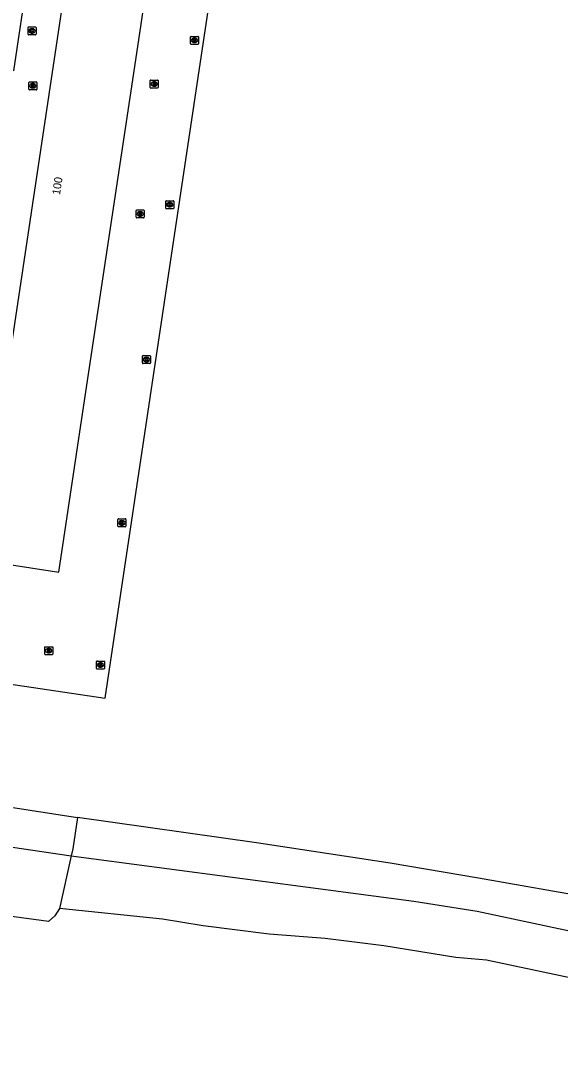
# Model space of a CAD drawing. Extents: x 164150 to 165261, y 382513 to 383432.
# Drawn here: x 164889.3 to 164956.7, y 382587.8 to 382717.7 of the extents above; entities that cross this region are included whole.
import ezdxf

# ---------------------------------------------------------------- set-up
doc = ezdxf.new("R2010")
doc.units = 0
for name, color, linetype in [('IMGEO_Brandkraan', 7, 'Continuous'), ('IMGEO_Groenvoorziening', 7, 'Continuous'), ('IMGEO_Hek', 7, 'Continuous'), ('IMGEO_Kolk', 7, 'Continuous'), ('IMGEO_Pand', 7, 'Continuous'), ('IMGEO_Pand_nummerreeks', 7, 'Continuous'), ('IMGEO_Rijbaan_lokaal_onverhard', 7, 'Continuous'), ('IMGEO_Rioolput', 7, 'Continuous'), ('IMGEO_Voetpad_open', 7, 'Continuous'), ('IMGEO_Waterloop', 7, 'Continuous')]:
    doc.layers.add(name, color=color, linetype=linetype)

msp = doc.modelspace()

# ---------------------------------------------------------------- linework, layer by layer
at = {"layer": 'IMGEO_Brandkraan'}
for p, q in [((164905.51, 382709.38), (164905.51, 382710.23)), ((164905.58, 382710.3), (164906.44, 382710.3)), ((164906.02, 382709.52), (164905.99, 382709.52)), ((164906, 382710.08), (164906.02, 382710.08)), ((164906.51, 382710.23), (164906.51, 382709.38)), ((164906.44, 382709.3), (164905.58, 382709.3))]:
    msp.add_line(p, q, dxfattribs=at)
for points in [[(164905.51, 382709.38), (164905.51, 382710.23)], [(164905.58, 382710.3), (164906.44, 382710.3)], [(164905.86, 382710), (164905.86, 382709.6), (164906.07, 382709.6)], [(164906.09, 382710), (164905.86, 382710)], [(164906.03, 382709.92), (164905.98, 382709.92), (164905.98, 382709.85)], [(164905.98, 382709.85), (164906.03, 382709.85)], [(164906.04, 382709.77), (164905.98, 382709.77), (164905.98, 382709.69)], [(164905.98, 382709.69), (164906.04, 382709.69)], [(164906.51, 382710.23), (164906.51, 382709.38)], [(164906.44, 382709.3), (164905.58, 382709.3)]]:
    msp.add_lwpolyline(points, dxfattribs=at)
for centre, radius, start, end in [((164905.58, 382710.23), 0.0765, 91.552, 178.448), ((164905.58, 382710.23), 0.0765, 91.552, 178.448), ((164906.04, 382709.88), 0.0379, 267.8285, 90.9355), ((164906.04, 382709.73), 0.0404, 269.8759, 90.5077), ((164906.07, 382709.85), 0.251, 268.6676, 293.5347), ((164906.09, 382709.86), 0.145, 59.4692, 91.5367), ((164906.12, 382709.9), 0.0922, 285.5137, 58.1501), ((164906.12, 382709.71), 0.105, 301.3115, 78.989), ((164906.43, 382710.23), 0.0765, 1.552, 88.448), ((164906.43, 382710.23), 0.0765, 1.552, 88.448), ((164905.58, 382709.38), 0.0765, 181.552, 268.448), ((164905.58, 382709.38), 0.0765, 181.552, 268.448), ((164906.43, 382709.38), 0.0765, 271.552, 358.448), ((164906.43, 382709.38), 0.0765, 271.552, 358.448)]:
    msp.add_arc(centre, radius, start, end, dxfattribs=at)
for centre, major_axis, ratio, start_param, end_param in [((164906, 382709.8), (-0.387, 0.002), 0.722429, 4.712389, 7.853982), ((164906.02, 382709.8), (-0.39, 0.002), 0.717154, 1.570796, 4.712389)]:
    msp.add_ellipse(centre, major_axis=major_axis, ratio=ratio, start_param=start_param, end_param=end_param, dxfattribs=at)
at = {"layer": 'IMGEO_Groenvoorziening'}
msp.add_lwpolyline([(164895.63, 382613.37), (164894.18, 382606.8)], dxfattribs=at)
at = {"layer": 'IMGEO_Hek'}
msp.add_lwpolyline([(164899.18, 382783.45), (164888.42, 382711.46), (164849.17, 382717.34)], dxfattribs=at)
at = {"layer": 'IMGEO_Kolk'}
for p, q in [((164890.25, 382716.02), (164890.25, 382716.87)), ((164890.32, 382716.94), (164891.18, 382716.94)), ((164891.18, 382715.94), (164890.32, 382715.94)), ((164890.76, 382716.16), (164890.73, 382716.16)), ((164890.74, 382716.72), (164890.76, 382716.72)), ((164891.25, 382716.87), (164891.25, 382716.02)), ((164910.55, 382714.83), (164910.55, 382715.68)), ((164910.62, 382715.76), (164911.48, 382715.76)), ((164911.48, 382714.76), (164910.62, 382714.76)), ((164911.06, 382714.98), (164911.03, 382714.98)), ((164911.04, 382715.54), (164911.06, 382715.54)), ((164911.55, 382715.68), (164911.55, 382714.83)), ((164907.46, 382694.3), (164907.46, 382695.15)), ((164907.53, 382695.23), (164908.38, 382695.23)), ((164908.46, 382695.15), (164908.46, 382694.3)), ((164908.38, 382694.23), (164907.53, 382694.23)), ((164907.94, 382695.01), (164907.97, 382695.01)), ((164907.97, 382694.45), (164907.94, 382694.45)), ((164904.55, 382674.96), (164904.55, 382675.81)), ((164904.62, 382675.88), (164905.47, 382675.88)), ((164905.03, 382675.66), (164905.06, 382675.66)), ((164905.55, 382675.81), (164905.55, 382674.96)), ((164905.47, 382674.88), (164904.62, 382674.88)), ((164905.06, 382675.1), (164905.03, 382675.1)), ((164901.48, 382654.55), (164901.48, 382655.41)), ((164901.55, 382655.48), (164902.41, 382655.48)), ((164901.97, 382655.26), (164901.99, 382655.26)), ((164902.48, 382655.41), (164902.48, 382654.55)), ((164902.41, 382654.48), (164901.55, 382654.48)), ((164901.99, 382654.7), (164901.96, 382654.7)), ((164898.8, 382636.8), (164898.8, 382637.65)), ((164898.88, 382637.72), (164899.73, 382637.72)), ((164899.73, 382636.72), (164898.88, 382636.72)), ((164899.29, 382637.5), (164899.32, 382637.5)), ((164899.31, 382636.94), (164899.29, 382636.94)), ((164899.8, 382637.65), (164899.8, 382636.8))]:
    msp.add_line(p, q, dxfattribs=at)
for points in [[(164890.25, 382716.02), (164890.25, 382716.87)], [(164890.32, 382716.94), (164891.18, 382716.94)], [(164891.18, 382715.94), (164890.32, 382715.94)], [(164890.57, 382716.64), (164890.69, 382716.64), (164890.69, 382716.49), (164890.82, 382716.64), (164890.99, 382716.64), (164890.84, 382716.49), (164890.99, 382716.24), (164890.84, 382716.24), (164890.76, 382716.41), (164890.69, 382716.34), (164890.69, 382716.24), (164890.57, 382716.24), (164890.57, 382716.64)], [(164891.25, 382716.87), (164891.25, 382716.02)], [(164910.55, 382714.83), (164910.55, 382715.68)], [(164910.62, 382715.76), (164911.48, 382715.76)], [(164911.48, 382714.76), (164910.62, 382714.76)], [(164910.87, 382715.46), (164910.99, 382715.46), (164910.99, 382715.3), (164911.12, 382715.46), (164911.29, 382715.46), (164911.14, 382715.31), (164911.29, 382715.06), (164911.14, 382715.06), (164911.06, 382715.22), (164910.99, 382715.15), (164910.99, 382715.06), (164910.87, 382715.06), (164910.87, 382715.46)], [(164911.55, 382715.68), (164911.55, 382714.83)], [(164907.46, 382694.3), (164907.46, 382695.15)], [(164907.53, 382695.23), (164908.38, 382695.23)], [(164908.46, 382695.15), (164908.46, 382694.3)], [(164908.38, 382694.23), (164907.53, 382694.23)], [(164907.78, 382694.93), (164907.9, 382694.93), (164907.9, 382694.78), (164908.03, 382694.93), (164908.19, 382694.93), (164908.05, 382694.78), (164908.2, 382694.53), (164908.05, 382694.53), (164907.96, 382694.69), (164907.9, 382694.63), (164907.9, 382694.53), (164907.78, 382694.53), (164907.78, 382694.93)], [(164904.55, 382674.96), (164904.55, 382675.81)], [(164904.62, 382675.88), (164905.47, 382675.88)], [(164905.55, 382675.81), (164905.55, 382674.96)], [(164905.47, 382674.88), (164904.62, 382674.88)], [(164904.87, 382675.58), (164904.99, 382675.58), (164904.99, 382675.43), (164905.12, 382675.58), (164905.28, 382675.58), (164905.14, 382675.43), (164905.29, 382675.18), (164905.14, 382675.18), (164905.05, 382675.35), (164904.99, 382675.28), (164904.99, 382675.18), (164904.87, 382675.18), (164904.87, 382675.58)], [(164901.48, 382654.55), (164901.48, 382655.41)], [(164901.55, 382655.48), (164902.41, 382655.48)], [(164901.8, 382655.18), (164901.92, 382655.18), (164901.92, 382655.03), (164902.05, 382655.18), (164902.22, 382655.18), (164902.07, 382655.03), (164902.22, 382654.78), (164902.07, 382654.78), (164901.99, 382654.95), (164901.92, 382654.88), (164901.92, 382654.78), (164901.8, 382654.78), (164901.8, 382655.18)], [(164902.48, 382655.41), (164902.48, 382654.55)], [(164902.41, 382654.48), (164901.55, 382654.48)], [(164898.8, 382636.8), (164898.8, 382637.65)], [(164898.88, 382637.72), (164899.73, 382637.72)], [(164899.73, 382636.72), (164898.88, 382636.72)], [(164899.12, 382637.42), (164899.25, 382637.42), (164899.25, 382637.27), (164899.38, 382637.42), (164899.54, 382637.42), (164899.39, 382637.27), (164899.55, 382637.02), (164899.39, 382637.02), (164899.31, 382637.19), (164899.25, 382637.12), (164899.25, 382637.02), (164899.12, 382637.02), (164899.12, 382637.42)], [(164899.8, 382637.65), (164899.8, 382636.8)]]:
    msp.add_lwpolyline(points, dxfattribs=at)
for centre, start, end in [((164890.33, 382716.87), 91.552, 178.448), ((164890.33, 382716.87), 91.552, 178.448), ((164890.33, 382716.02), 181.552, 268.448), ((164890.33, 382716.02), 181.552, 268.448), ((164891.17, 382716.87), 1.552, 88.448), ((164891.17, 382716.87), 1.552, 88.448), ((164891.17, 382716.02), 271.552, 358.448), ((164891.17, 382716.02), 271.552, 358.448), ((164910.63, 382715.68), 91.552, 178.448), ((164910.63, 382715.68), 91.552, 178.448), ((164910.63, 382714.83), 181.552, 268.448), ((164910.63, 382714.83), 181.552, 268.448), ((164911.47, 382715.68), 1.552, 88.448), ((164911.47, 382715.68), 1.552, 88.448), ((164911.47, 382714.83), 271.552, 358.448), ((164911.47, 382714.83), 271.552, 358.448), ((164907.53, 382695.15), 91.552, 178.448), ((164907.53, 382695.15), 91.552, 178.448), ((164908.38, 382695.15), 1.552, 88.448), ((164908.38, 382695.15), 1.552, 88.448), ((164907.53, 382694.3), 181.552, 268.448), ((164907.53, 382694.3), 181.552, 268.448), ((164908.38, 382694.3), 271.552, 358.448), ((164908.38, 382694.3), 271.552, 358.448), ((164904.62, 382675.81), 91.552, 178.448), ((164904.62, 382675.81), 91.552, 178.448), ((164905.47, 382675.81), 1.552, 88.448), ((164905.47, 382675.81), 1.552, 88.448), ((164904.62, 382674.96), 181.552, 268.448), ((164904.62, 382674.96), 181.552, 268.448), ((164905.47, 382674.96), 271.552, 358.448), ((164905.47, 382674.96), 271.552, 358.448), ((164901.55, 382655.41), 91.552, 178.448), ((164901.55, 382655.41), 91.552, 178.448), ((164902.4, 382655.41), 1.552, 88.448), ((164902.4, 382655.41), 1.552, 88.448), ((164901.55, 382654.56), 181.552, 268.448), ((164901.55, 382654.56), 181.552, 268.448), ((164902.4, 382654.56), 271.552, 358.448), ((164902.4, 382654.56), 271.552, 358.448), ((164898.88, 382637.65), 91.552, 178.448), ((164898.88, 382637.65), 91.552, 178.448), ((164898.88, 382636.8), 181.552, 268.448), ((164898.88, 382636.8), 181.552, 268.448), ((164899.73, 382637.65), 1.552, 88.448), ((164899.73, 382637.65), 1.552, 88.448), ((164899.73, 382636.8), 271.552, 358.448), ((164899.73, 382636.8), 271.552, 358.448)]:
    msp.add_arc(centre, 0.0765, start, end, dxfattribs=at)
for centre, major_axis, ratio, start_param, end_param in [((164890.74, 382716.44), (-0.387, 0.002), 0.722429, 4.712389, 7.853982), ((164890.76, 382716.44), (-0.39, 0.002), 0.717154, 1.570796, 4.712389), ((164911.04, 382715.26), (-0.387, 0.002), 0.722429, 4.712389, 7.853982), ((164911.06, 382715.26), (-0.39, 0.002), 0.717154, 1.570796, 4.712389), ((164907.94, 382694.73), (-0.387, 0.002), 0.722429, 4.712389, 7.853982), ((164907.97, 382694.73), (-0.39, 0.002), 0.717154, 1.570796, 4.712389), ((164905.03, 382675.38), (-0.387, 0.002), 0.722429, 4.712389, 7.853982), ((164905.06, 382675.38), (-0.39, 0.002), 0.717154, 1.570796, 4.712389), ((164901.97, 382654.98), (-0.387, 0.002), 0.722429, 4.712389, 7.853982), ((164901.99, 382654.98), (-0.39, 0.002), 0.717154, 1.570796, 4.712389), ((164899.29, 382637.22), (-0.387, 0.002), 0.722429, 4.712389, 7.853982), ((164899.31, 382637.22), (-0.39, 0.002), 0.717154, 1.570796, 4.712389)]:
    msp.add_ellipse(centre, major_axis=major_axis, ratio=ratio, start_param=start_param, end_param=end_param, dxfattribs=at)
at = {"layer": 'IMGEO_Pand'}
msp.add_lwpolyline([(164897.49, 382671.34), (164903.46, 382711.14), (164908.32, 382743.47), (164898.29, 382744.97), (164884.09, 382650.34), (164894.11, 382648.83), (164897.49, 382671.34)], dxfattribs=at)
at = {"layer": 'IMGEO_Rijbaan_lokaal_onverhard'}
for points in [[(164640.17, 382650.99), (164643.32, 382650.58), (164663.68, 382648.44), (164688.46, 382645.25), (164712.71, 382642.01), (164800.22, 382628.76), (164820.82, 382624.83), (164836.73, 382622.1), (164895.63, 382613.37)], [(164885.46, 382620.83), (164887.55, 382619.53), (164896.42, 382618.18)], [(164896.42, 382618.18), (164895.83, 382614.27), (164895.63, 382613.37)], [(165022.9, 382609.2), (165022.78, 382608.41), (165022.15, 382607.54), (165021.34, 382607.03), (165020.5, 382606.68), (165019.45, 382606.48), (165018.23, 382606.4), (164970.13, 382606.67), (164961.23, 382608.02), (164946.53, 382610.6), (164935.49, 382612.47), (164918.79, 382614.99), (164896.42, 382618.18)], [(164895.63, 382613.37), (164938.46, 382607.7), (164946.37, 382606.46), (164966.89, 382602.11), (164978.98, 382600.75), (164989.38, 382601.16), (165022.71, 382602.49), (165025.2, 382602.49)]]:
    msp.add_lwpolyline(points, dxfattribs=at)
at = {"layer": 'IMGEO_Rioolput'}
for p, q in [((164890.35, 382709.15), (164890.35, 382710)), ((164890.43, 382710.08), (164891.28, 382710.08)), ((164890.84, 382709.86), (164890.87, 382709.86)), ((164891.35, 382710), (164891.35, 382709.15)), ((164891.28, 382709.08), (164890.43, 382709.08)), ((164890.86, 382709.3), (164890.84, 382709.3)), ((164903.76, 382693.16), (164903.76, 382694.01)), ((164903.83, 382694.09), (164904.69, 382694.09)), ((164904.25, 382693.86), (164904.27, 382693.86)), ((164904.76, 382694.01), (164904.76, 382693.16)), ((164904.69, 382693.08), (164903.83, 382693.08)), ((164904.27, 382693.31), (164904.24, 382693.31)), ((164892.34, 382638.59), (164892.34, 382639.44)), ((164892.41, 382639.51), (164893.26, 382639.51)), ((164892.83, 382639.29), (164892.85, 382639.29)), ((164893.34, 382639.44), (164893.34, 382638.59)), ((164893.26, 382638.51), (164892.41, 382638.51)), ((164892.85, 382638.73), (164892.82, 382638.73))]:
    msp.add_line(p, q, dxfattribs=at)
for points in [[(164890.35, 382709.15), (164890.35, 382710)], [(164890.43, 382710.08), (164891.28, 382710.08)], [(164890.94, 382709.78), (164890.69, 382709.78), (164890.69, 382709.38)], [(164890.69, 382709.38), (164890.81, 382709.38), (164890.81, 382709.54), (164890.82, 382709.54)], [(164890.87, 382709.7), (164890.81, 382709.7), (164890.81, 382709.62)], [(164890.81, 382709.62), (164890.86, 382709.62)], [(164890.87, 382709.51), (164890.94, 382709.38), (164891.08, 382709.38), (164891.02, 382709.5)], [(164891.35, 382710), (164891.35, 382709.15)], [(164891.28, 382709.08), (164890.43, 382709.08)], [(164903.76, 382693.16), (164903.76, 382694.01)], [(164903.83, 382694.09), (164904.69, 382694.09)], [(164904.76, 382694.01), (164904.76, 382693.16)], [(164904.69, 382693.08), (164903.83, 382693.08)], [(164904.35, 382693.78), (164904.1, 382693.78), (164904.1, 382693.38)], [(164904.1, 382693.38), (164904.22, 382693.38), (164904.22, 382693.55), (164904.23, 382693.55)], [(164904.27, 382693.7), (164904.22, 382693.7), (164904.22, 382693.62)], [(164904.22, 382693.62), (164904.27, 382693.62)], [(164904.28, 382693.52), (164904.35, 382693.38), (164904.49, 382693.38), (164904.42, 382693.51)], [(164892.34, 382638.59), (164892.34, 382639.44)], [(164892.41, 382639.51), (164893.26, 382639.51)], [(164893.34, 382639.44), (164893.34, 382638.59)], [(164893.26, 382638.51), (164892.41, 382638.51)], [(164892.93, 382639.21), (164892.67, 382639.21), (164892.67, 382638.81)], [(164892.67, 382638.81), (164892.8, 382638.81), (164892.8, 382638.98), (164892.81, 382638.98)], [(164892.85, 382639.13), (164892.8, 382639.13), (164892.8, 382639.05)], [(164892.8, 382639.05), (164892.85, 382639.05)], [(164892.86, 382638.95), (164892.93, 382638.81), (164893.07, 382638.81), (164893, 382638.94)]]:
    msp.add_lwpolyline(points, dxfattribs=at)
for centre, radius, start, end in [((164890.43, 382710), 0.0765, 91.552, 178.448), ((164890.43, 382710), 0.0765, 91.552, 178.448), ((164890.82, 382709.49), 0.0533, 26.0293, 88.6989), ((164890.85, 382709.81), 0.19, 274.7715, 282.9687), ((164890.87, 382709.6), 0.0964, 77.0061, 93.1865), ((164890.89, 382709.66), 0.0378, 276.6634, 79.6772), ((164890.94, 382709.67), 0.109, 350.3612, 89.416), ((164890.94, 382709.67), 0.112, 277.5842, 350.9817), ((164890.92, 382709.45), 0.108, 29.5134, 73.7905), ((164891.28, 382710), 0.0765, 1.552, 88.448), ((164891.28, 382710), 0.0765, 1.552, 88.448), ((164890.43, 382709.15), 0.0765, 181.552, 268.448), ((164890.43, 382709.15), 0.0765, 181.552, 268.448), ((164891.28, 382709.15), 0.0765, 271.552, 358.448), ((164891.28, 382709.15), 0.0765, 271.552, 358.448), ((164903.84, 382694.01), 0.0765, 91.552, 178.448), ((164903.84, 382694.01), 0.0765, 91.552, 178.448), ((164904.68, 382694.01), 0.0765, 1.552, 88.448), ((164904.68, 382694.01), 0.0765, 1.552, 88.448), ((164903.84, 382693.16), 0.0765, 181.552, 268.448), ((164903.84, 382693.16), 0.0765, 181.552, 268.448), ((164904.23, 382693.49), 0.0533, 26.0293, 88.6989), ((164904.28, 382693.61), 0.0964, 77.0061, 93.1865), ((164904.26, 382693.81), 0.19, 274.7715, 282.9687), ((164904.29, 382693.66), 0.0378, 276.6634, 79.6772), ((164904.35, 382693.67), 0.109, 350.3612, 89.416), ((164904.35, 382693.67), 0.112, 277.5842, 350.9817), ((164904.33, 382693.46), 0.108, 29.5134, 73.7905), ((164904.68, 382693.16), 0.0765, 271.552, 358.448), ((164904.68, 382693.16), 0.0765, 271.552, 358.448), ((164892.41, 382639.44), 0.0765, 91.552, 178.448), ((164892.41, 382639.44), 0.0765, 91.552, 178.448), ((164893.26, 382639.44), 0.0765, 1.552, 88.448), ((164893.26, 382639.44), 0.0765, 1.552, 88.448), ((164892.41, 382638.59), 0.0765, 181.552, 268.448), ((164892.41, 382638.59), 0.0765, 181.552, 268.448), ((164892.81, 382638.92), 0.0533, 26.0293, 88.6989), ((164892.86, 382639.04), 0.0964, 77.0061, 93.1865), ((164892.83, 382639.24), 0.19, 274.7715, 282.9687), ((164892.87, 382639.09), 0.0378, 276.6634, 79.6772), ((164892.93, 382639.1), 0.109, 350.3612, 89.416), ((164892.92, 382639.1), 0.112, 277.5842, 350.9817), ((164892.91, 382638.89), 0.108, 29.5134, 73.7905), ((164893.26, 382638.59), 0.0765, 271.552, 358.448), ((164893.26, 382638.59), 0.0765, 271.552, 358.448)]:
    msp.add_arc(centre, radius, start, end, dxfattribs=at)
for centre, major_axis, ratio, start_param, end_param in [((164890.84, 382709.58), (-0.387, 0.002), 0.722429, 4.712389, 7.853982), ((164890.86, 382709.58), (-0.39, 0.002), 0.717154, 1.570796, 4.712389), ((164904.25, 382693.58), (-0.387, 0.002), 0.722429, 4.712389, 7.853982), ((164904.27, 382693.58), (-0.39, 0.002), 0.717154, 1.570796, 4.712389), ((164892.82, 382639.01), (-0.387, 0.002), 0.722429, 4.712389, 7.853982), ((164892.85, 382639.01), (-0.39, 0.002), 0.717154, 1.570796, 4.712389)]:
    msp.add_ellipse(centre, major_axis=major_axis, ratio=ratio, start_param=start_param, end_param=end_param, dxfattribs=at)
at = {"layer": 'IMGEO_Voetpad_open'}
msp.add_lwpolyline([(164885.57, 382635.2), (164899.88, 382633.06), (164916.63, 382744.84), (164917.79, 382752.41), (164917.92, 382753.31)], dxfattribs=at)
at = {"layer": 'IMGEO_Waterloop'}
for points in [[(164894.18, 382606.8), (164893.58, 382605.88), (164892.82, 382605.16), (164882.36, 382606.59), (164876.92, 382607.54), (164868.79, 382610.2)], [(165028.75, 382587.85), (165016.65, 382589.69), (165014.25, 382589.83), (165000, 382592.35), (164999.63, 382592.39), (164997.57, 382591.72), (164995.15, 382591.9), (164989.23, 382593.1), (164975.07, 382594.96), (164967.54, 382596.6), (164965.9, 382596.75), (164962.37, 382597.43), (164960.33, 382597.63), (164947.55, 382600.34), (164943.71, 382600.68), (164934.71, 382602.15), (164927.39, 382603.05), (164920.36, 382603.61), (164912.13, 382604.64), (164907.06, 382605.46), (164894.18, 382606.8)]]:
    msp.add_lwpolyline(points, dxfattribs=at)

# ---------------------------------------------------------------- texts
at = {"layer": 'IMGEO_Pand_nummerreeks'}
msp.add_text('100', height=1, rotation=81.4669, dxfattribs=at).set_placement((164894.24, 382695.9))

doc.saveas('drawing.dxf')
